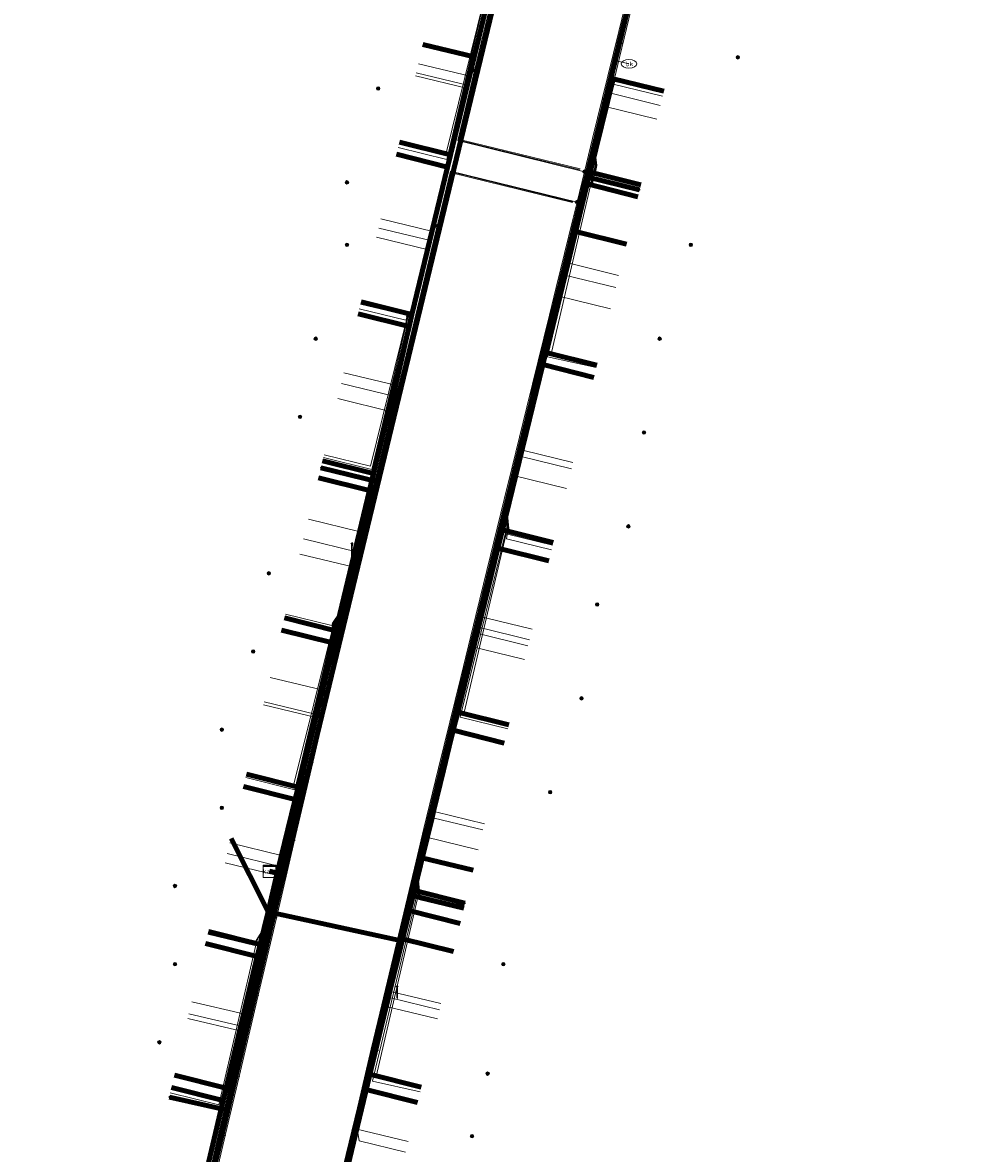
# Model space of a CAD drawing. Extents: x 152558 to 154479, y 462974 to 463683.
# Tile 299 of 638: x 153862 to 153922, y 463239 to 463311. Entities that reach past the tile are written whole.
import ezdxf
from ezdxf.enums import TextEntityAlignment as Align
from ezdxf.lldxf.tags import DXFTag

# ---------------------------------------------------------------- set-up
doc = ezdxf.new("R2010")
doc.units = 0
doc.header["$LTSCALE"] = 0.2
doc.layers.get('0').update_dxf_attribs({"linetype": 'CONTINUOUS'})
for name, color, linetype, lineweight in [('B-RO-KL-DATA_COAXIAAL_17_ZIGGO BV-G', 90, 'KL-DATA-N', 18), ('B-RO-KL-DATA_COAXIAAL_7_ZIGGO BV-G', 90, 'KL-DATA-N', 18), ('B-RO-KL-DATA_HULPSTUK_KPN BV-S', 90, 'CONTINUOUS', 25), ('B-RO-KL-DATA_HULPSTUK_REGGEFIBER OPERATOR BV-S', 90, 'CONTINUOUS', 25), ('B-RO-KL-DATA_HULPSTUK_ZIGGO BV-S', 90, 'CONTINUOUS', 25), ('B-RO-KL-DATA_KABELBED_KPN BV-G', 90, 'CONTINUOUS', 100), ('B-RO-KL-DATA_KABELBED_ZIGGO BV-G', 90, 'CONTINUOUS', 100), ('B-RO-KL-DATA_MANTELBUIS_ZIGGO BV-G', 90, 'CONTINUOUS', 100), ('B-RO-KL-DATA_REGGEFIBER OPERATOR BV-G', 90, 'KL-DATA-N', 18), ('B-RO-KL-ET_LS_400 V_STEDIN NETBEHEER BV-G', 190, 'KL-LS-N', 18), ('B-RO-KL-ET_LS_GEMEENTE AMERSFOORT-S', 190, 'CONTINUOUS', 25), ('B-RO-KL-ET_LS_HULPSTUK_STEDIN NETBEHEER BV-S', 190, 'CONTINUOUS', 25), ('B-RO-KL-GAS_LD_KOPER_22_0.1 BAR_STEDIN NETBEHEER BV-G', 50, 'KL-GAS-LD-N', 18), ('B-RO-KL-GAS_LD_PVC_63_0.1 BAR_STEDIN NETBEHEER BV-G', 50, 'KL-GAS-LD-N', 18), ('B-RO-KL-WATER_100_VITENS-G', 170, 'KL-WATER-N', 18), ('B-RO-KL-WATER_HULPSTUK_VITENS-S', 170, 'CONTINUOUS', 25), ('B-RO-KL-WATER_VITENS-S', 170, 'CONTINUOUS', 25)]:
    doc.layers.add(name, color=color, linetype=linetype, lineweight=lineweight)
doc.styles.add('NLCS-ISO', font='NLCS-ISO.ttf')
tags = doc.linetypes.add('KL-DATA-N', pattern='A,4,-1,[101,NLCS.SHX,S=0.5,R=0,X=0,Y=0],-1,4,-1,["D",Standard,S=1,R=0,X=-0.25,Y=-0.5],-1.5', length=12.5).pattern_tags.tags
tags[18] = DXFTag(74, 10)
tags = doc.linetypes.add('KL-GAS-LD-N', pattern='A,4,-1,[69,NLCS.SHX,S=0.5,R=0,X=0,Y=0],-1,4,-1,["L",Standard,S=1,R=0,X=0.25,Y=-0.5],-2', length=13).pattern_tags.tags
tags[18] = DXFTag(74, 10)
tags = doc.linetypes.add('KL-LS-N', pattern='A,4,-1,[103,NLCS.SHX,S=0.75,R=0,X=0,Y=0],-1,4,-1,["L",Standard,S=1,R=0,X=0,Y=-0.5],-2', length=13).pattern_tags.tags
tags[18] = DXFTag(74, 10)
doc.linetypes.add('KL-WATER-N', pattern='A,7,-0.5,[168,NLCS.SHX,S=0.75,R=0,X=0.75,Y=0],-2', length=9.5)

# ---------------------------------------------------------------- blocks, each defined once
blk = doc.blocks.new('SKL-WTB_HULP_MOF-SO')
at = {"linetype": 'ByBlock', "lineweight": 18}
h = blk.add_hatch(color=0, dxfattribs=at)
h.dxf.hatch_style = 1
h.paths.add_polyline_path([(-0.5625, 0, 1), (0.5625, 0, 1)])
at = {"color": 0, "linetype": 'ByBlock', "lineweight": 18}
blk.add_circle((0, 0), 0.5625, dxfattribs=at)
at = {"color": 0, "linetype": 'ByBlock', "lineweight": 18, "style": 'NLCS-ISO', "flags": 1}
for tag, p in [('TYPE', (1.5, 0)), ('OMSCHRIJVING', (1.5, -3)), ('LABEL', (1.5, -1.5))]:
    blk.add_attdef(tag, p, '', height=1, dxfattribs=at)
blk = doc.blocks.new('SKL-WTB_HULP_KAST-SO')
at = {"color": 0, "linetype": 'ByBlock', "lineweight": 18}
for points in [[(-2, 2), (2, 2), (2, 1.68), (-2, 1.68)], [(-2, 1.52), (2, 1.52), (2, -2), (-2, -2)]]:
    blk.add_lwpolyline(points, close=True, dxfattribs=at)
at = {"color": 0, "linetype": 'ByBlock', "lineweight": 18, "style": 'NLCS-ISO'}
blk.add_text('kast', height=1.5, dxfattribs=at).set_placement((0, 0), align=Align.MIDDLE_CENTER)
at = {"color": 0, "linetype": 'ByBlock', "lineweight": 18, "style": 'NLCS-ISO', "flags": 1}
for tag, p in [('TYPE', (2.5, 0)), ('OMSCHRIJVING', (2.5, -3)), ('LABEL', (2.5, -1.5))]:
    blk.add_attdef(tag, p, '', height=1, dxfattribs=at)
blk = doc.blocks.new('SKL-WTB_HULP_OVERIG-SO')
at = {"color": 0, "linetype": 'ByBlock', "lineweight": 18}
for points in [[(-0.14, 0.14), (0.14, -0.14)], [(0.14, 0.14), (-0.14, -0.14)]]:
    blk.add_lwpolyline(points, dxfattribs=at)
at = {"color": 0, "linetype": 'ByBlock', "lineweight": 18, "style": 'NLCS-ISO', "flags": 1}
for tag, p in [('TYPE', (1.5, 0)), ('OMSCHRIJVING', (1.5, -3)), ('LABEL', (1.5, -1.5))]:
    blk.add_attdef(tag, p, '', height=1, dxfattribs=at)
blk = doc.blocks.new('SKL-WATER_BRANDKRAAN_BRANDPUT-SO')
at = {"color": 0, "linetype": 'ByBlock', "lineweight": 18}
blk.add_ellipse((0, 0), major_axis=(2.5, 0), ratio=0.54, dxfattribs=at)
at = {"color": 0, "linetype": 'ByBlock', "lineweight": 18, "style": 'NLCS-ISO'}
blk.add_text('bk', height=1.5, dxfattribs=at).set_placement((0.16, 0), align=Align.MIDDLE_CENTER)
blk = doc.blocks.new('SKL-ET_LS_MAST-SO')
for p, q in [((-0.05, 2.07), (0.05, 2.07)), ((-0.05, -2), (0.05, -2))]:
    blk.add_line(p, q)
for points in [[(-0.18, 1.76), (-0.22, 1.76), (-0.22, 1.84), (-0.18, 1.84), (-0.18, 1.79)], [(-0.18, 1.49), (-0.22, 1.49), (-0.22, 1.57), (-0.18, 1.57), (-0.18, 1.52)], [(-0.18, 1.79), (-0.05, 1.79)], [(-0.18, 1.76), (-0.05, 1.76)], [(-0.18, 1.52), (-0.05, 1.52)], [(-0.18, 1.49), (-0.05, 1.49)], [(-0.05, -2), (-0.05, 2.07)], [(0.05, -2), (0.05, 2.07)], [(0.18, 1.92), (0.05, 1.92)], [(0.18, 1.89), (0.05, 1.89)], [(0.18, 1.66), (0.05, 1.66)], [(0.18, 1.63), (0.05, 1.63)], [(0.18, 1.39), (0.05, 1.39)], [(0.18, 1.36), (0.05, 1.36)], [(0.18, 1.89), (0.22, 1.89), (0.22, 1.97), (0.18, 1.97), (0.18, 1.92)], [(0.18, 1.63), (0.22, 1.63), (0.22, 1.71), (0.18, 1.71), (0.18, 1.66)], [(0.18, 1.36), (0.22, 1.36), (0.22, 1.44), (0.18, 1.44), (0.18, 1.39)]]:
    blk.add_lwpolyline(points)

msp = doc.modelspace()

# ---------------------------------------------------------------- linework, layer by layer
at = {"layer": 'B-RO-KL-DATA_COAXIAAL_17_ZIGGO BV-G', "flags": 128}
msp.add_lwpolyline([(153903.362, 463362.645), (153903.918, 463362.465), (153903.79, 463361.929), (153903.603, 463361.154), (153901.676, 463353.164), (153901.489, 463352.389), (153899.258, 463343.136), (153899.071, 463342.361), (153898.309, 463339.202), (153896.808, 463332.974), (153896.621, 463332.199), (153895.866, 463329.068), (153894.386, 463322.931), (153894.199, 463322.156), (153891.944, 463312.802), (153891.757, 463312.027), (153891.034, 463309.027), (153889.521, 463302.754), (153889.334, 463301.979), (153887.06, 463292.548), (153886.874, 463291.773), (153884.607, 463282.373), (153884.346, 463281.292), (153882.183, 463272.32), (153881.996, 463271.545), (153879.77, 463262.313), (153879.583, 463261.538), (153878.444, 463256.813), (153877.949, 463256.938)], dxfattribs=at)
at = {"layer": 'B-RO-KL-DATA_COAXIAAL_7_ZIGGO BV-G', "flags": 128}
for points in [[(153903.362, 463362.645), (153903.918, 463362.465), (153903.79, 463361.929), (153903.603, 463361.154), (153901.676, 463353.164), (153901.489, 463352.389), (153899.258, 463343.136), (153899.071, 463342.361), (153898.309, 463339.202), (153896.808, 463332.974), (153896.621, 463332.199), (153895.866, 463329.068), (153894.386, 463322.931), (153894.199, 463322.156), (153891.944, 463312.802), (153891.757, 463312.027), (153891.034, 463309.027), (153887.764, 463309.816)], [(153877.949, 463256.938), (153878.444, 463256.813), (153877.851, 463254.354), (153878.754, 463254.158), (153885.818, 463252.627), (153886.396, 463252.502), (153886.423, 463252.613), (153886.867, 463254.422), (153887.106, 463255.398), (153887.698, 463257.81), (153889.697, 463265.958), (153889.982, 463267.121), (153892.555, 463277.609), (153892.841, 463278.776), (153895.434, 463289.344), (153895.625, 463290.124), (153897.521, 463297.853), (153898.267, 463300.896), (153898.455, 463301.661), (153899.919, 463307.629), (153903.165, 463306.833)], [(153877.949, 463256.938), (153878.444, 463256.813), (153879.583, 463261.538), (153879.77, 463262.313), (153881.996, 463271.545), (153882.183, 463272.32), (153884.346, 463281.292), (153884.607, 463282.373), (153886.874, 463291.773), (153887.06, 463292.548), (153889.334, 463301.979), (153889.521, 463302.754), (153886.258, 463303.573)], [(153877.949, 463256.938), (153878.444, 463256.813), (153879.583, 463261.538), (153879.77, 463262.313), (153881.996, 463271.545), (153882.183, 463272.32), (153884.346, 463281.292), (153884.607, 463282.373), (153886.874, 463291.773), (153887.06, 463292.548), (153889.334, 463301.979), (153886.073, 463302.797)], [(153877.949, 463256.938), (153878.444, 463256.813), (153877.851, 463254.354), (153878.754, 463254.158), (153885.818, 463252.627), (153886.396, 463252.502), (153886.423, 463252.613), (153886.867, 463254.422), (153887.106, 463255.398), (153887.698, 463257.81), (153889.697, 463265.958), (153889.982, 463267.121), (153892.555, 463277.609), (153892.841, 463278.776), (153895.434, 463289.344), (153895.625, 463290.124), (153897.521, 463297.853), (153898.267, 463300.896), (153898.455, 463301.661), (153901.699, 463300.846)], [(153877.949, 463256.938), (153878.444, 463256.813), (153877.851, 463254.354), (153878.754, 463254.158), (153885.818, 463252.627), (153886.396, 463252.502), (153886.423, 463252.613), (153886.867, 463254.422), (153887.106, 463255.398), (153887.698, 463257.81), (153889.697, 463265.958), (153889.982, 463267.121), (153892.555, 463277.609), (153892.841, 463278.776), (153895.434, 463289.344), (153895.625, 463290.124), (153897.521, 463297.853), (153900.771, 463297.056)], [(153877.949, 463256.938), (153878.444, 463256.813), (153879.583, 463261.538), (153879.77, 463262.313), (153881.996, 463271.545), (153882.183, 463272.32), (153884.346, 463281.292), (153884.607, 463282.373), (153886.874, 463291.773), (153887.06, 463292.548), (153883.799, 463293.367)], [(153877.949, 463256.938), (153878.444, 463256.813), (153879.583, 463261.538), (153879.77, 463262.313), (153881.996, 463271.545), (153882.183, 463272.32), (153884.346, 463281.292), (153884.607, 463282.373), (153886.874, 463291.773), (153883.614, 463292.591)], [(153877.949, 463256.938), (153878.444, 463256.813), (153877.851, 463254.354), (153878.754, 463254.158), (153885.818, 463252.627), (153886.396, 463252.502), (153886.423, 463252.613), (153886.867, 463254.422), (153887.106, 463255.398), (153887.698, 463257.81), (153889.697, 463265.958), (153889.982, 463267.121), (153892.555, 463277.609), (153892.841, 463278.776), (153895.434, 463289.344), (153895.625, 463290.124), (153898.874, 463289.308)], [(153877.949, 463256.938), (153878.444, 463256.813), (153877.851, 463254.354), (153878.754, 463254.158), (153885.818, 463252.627), (153886.396, 463252.502), (153886.423, 463252.613), (153886.867, 463254.422), (153887.106, 463255.398), (153887.698, 463257.81), (153889.697, 463265.958), (153889.982, 463267.121), (153892.555, 463277.609), (153892.841, 463278.776), (153895.434, 463289.344), (153898.683, 463288.528)], [(153877.949, 463256.938), (153878.444, 463256.813), (153879.583, 463261.538), (153879.77, 463262.313), (153881.996, 463271.545), (153882.183, 463272.32), (153884.346, 463281.292), (153884.607, 463282.373), (153881.34, 463283.193)], [(153877.949, 463256.938), (153878.444, 463256.813), (153879.583, 463261.538), (153879.77, 463262.313), (153881.996, 463271.545), (153882.183, 463272.32), (153884.346, 463281.292), (153881.08, 463282.111)], [(153877.949, 463256.938), (153878.444, 463256.813), (153877.851, 463254.354), (153878.754, 463254.158), (153885.818, 463252.627), (153886.396, 463252.502), (153886.423, 463252.613), (153886.867, 463254.422), (153887.106, 463255.398), (153887.698, 463257.81), (153889.697, 463265.958), (153889.982, 463267.121), (153892.555, 463277.609), (153892.841, 463278.776), (153896.095, 463277.959)], [(153877.949, 463256.938), (153878.444, 463256.813), (153877.851, 463254.354), (153878.754, 463254.158), (153885.818, 463252.627), (153886.396, 463252.502), (153886.423, 463252.613), (153886.867, 463254.422), (153887.106, 463255.398), (153887.698, 463257.81), (153889.697, 463265.958), (153889.982, 463267.121), (153892.555, 463277.609), (153895.814, 463276.791)], [(153877.949, 463256.938), (153878.444, 463256.813), (153879.583, 463261.538), (153879.77, 463262.313), (153881.996, 463271.545), (153882.183, 463272.32), (153878.901, 463273.144)], [(153877.949, 463256.938), (153878.444, 463256.813), (153879.583, 463261.538), (153879.77, 463262.313), (153881.996, 463271.545), (153878.711, 463272.369)], [(153877.949, 463256.938), (153878.444, 463256.813), (153877.851, 463254.354), (153878.754, 463254.158), (153885.818, 463252.627), (153886.396, 463252.502), (153886.423, 463252.613), (153886.867, 463254.422), (153887.106, 463255.398), (153887.698, 463257.81), (153889.697, 463265.958), (153889.982, 463267.121), (153893.246, 463266.302)], [(153877.949, 463256.938), (153878.444, 463256.813), (153877.851, 463254.354), (153878.754, 463254.158), (153885.818, 463252.627), (153886.396, 463252.502), (153886.423, 463252.613), (153886.867, 463254.422), (153887.106, 463255.398), (153887.698, 463257.81), (153889.697, 463265.958), (153892.961, 463265.139)], [(153877.949, 463256.938), (153878.444, 463256.813), (153879.583, 463261.538), (153879.77, 463262.313), (153876.472, 463263.141)], [(153877.949, 463256.938), (153878.444, 463256.813), (153877.851, 463254.354), (153875.483, 463259.044)], [(153877.949, 463256.938), (153878.444, 463256.813), (153877.851, 463254.354), (153878.754, 463254.158), (153885.818, 463252.627), (153886.396, 463252.502), (153886.423, 463252.613), (153886.867, 463254.422), (153887.106, 463255.398), (153887.698, 463257.81), (153890.965, 463257.009)], [(153862.153, 463202.709), (153865.455, 463201.88), (153865.555, 463202.304), (153867.683, 463211.328), (153867.785, 463211.76), (153867.869, 463212.118), (153870.119, 463221.66), (153870.302, 463222.436), (153872.551, 463231.975), (153872.733, 463232.747), (153874.982, 463242.285), (153875.167, 463243.072), (153876.801, 463250), (153877.159, 463251.486), (153877.346, 463252.261), (153877.851, 463254.354), (153878.444, 463256.813), (153877.949, 463256.938)], [(153877.949, 463256.938), (153878.444, 463256.813), (153877.851, 463254.354), (153877.346, 463252.261), (153877.159, 463251.486), (153876.801, 463250), (153875.167, 463243.072), (153874.982, 463242.285), (153872.733, 463232.747), (153872.551, 463231.975), (153870.302, 463222.436), (153870.119, 463221.66), (153867.869, 463212.118), (153867.785, 463211.76), (153867.683, 463211.328), (153864.385, 463212.156)], [(153877.949, 463256.938), (153878.444, 463256.813), (153877.851, 463254.354), (153877.346, 463252.261), (153877.159, 463251.486), (153876.801, 463250), (153875.167, 463243.072), (153874.982, 463242.285), (153872.733, 463232.747), (153872.551, 463231.975), (153870.302, 463222.436), (153870.119, 463221.66), (153867.869, 463212.118), (153864.567, 463212.947)], [(153877.949, 463256.938), (153878.444, 463256.813), (153877.851, 463254.354), (153877.346, 463252.261), (153877.159, 463251.486), (153876.801, 463250), (153875.167, 463243.072), (153874.982, 463242.285), (153872.733, 463232.747), (153872.551, 463231.975), (153870.302, 463222.436), (153870.119, 463221.66), (153866.821, 463222.488)], [(153877.949, 463256.938), (153878.444, 463256.813), (153877.851, 463254.354), (153877.346, 463252.261), (153877.159, 463251.486), (153876.801, 463250), (153875.167, 463243.072), (153874.982, 463242.285), (153872.733, 463232.747), (153872.551, 463231.975), (153870.302, 463222.436), (153867.004, 463223.264)], [(153877.949, 463256.938), (153878.444, 463256.813), (153877.851, 463254.354), (153877.346, 463252.261), (153877.159, 463251.486), (153876.801, 463250), (153875.167, 463243.072), (153874.982, 463242.285), (153872.733, 463232.747), (153872.551, 463231.975), (153869.249, 463232.804)], [(153877.949, 463256.938), (153878.444, 463256.813), (153877.851, 463254.354), (153877.346, 463252.261), (153877.159, 463251.486), (153876.801, 463250), (153875.167, 463243.072), (153874.982, 463242.285), (153872.733, 463232.747), (153869.435, 463233.575)], [(153877.949, 463256.938), (153878.444, 463256.813), (153877.851, 463254.354), (153877.346, 463252.261), (153877.159, 463251.486), (153876.801, 463250), (153875.167, 463243.072), (153874.982, 463242.285), (153871.679, 463243.114)], [(153877.949, 463256.938), (153878.444, 463256.813), (153877.851, 463254.354), (153877.346, 463252.261), (153877.159, 463251.486), (153876.801, 463250), (153875.167, 463243.072), (153871.865, 463243.901)], [(153877.949, 463256.938), (153878.444, 463256.813), (153877.851, 463254.354), (153877.346, 463252.261), (153877.159, 463251.486), (153873.849, 463252.317)], [(153877.949, 463256.938), (153878.444, 463256.813), (153877.851, 463254.354), (153877.346, 463252.261), (153874.033, 463253.092)], [(153877.949, 463256.938), (153878.444, 463256.813), (153877.851, 463254.354), (153878.754, 463254.158), (153885.818, 463252.627), (153886.396, 463252.502), (153885.782, 463250), (153884.344, 463243.964), (153884.11, 463242.982), (153882.343, 463235.566), (153882.111, 463234.591), (153885.413, 463233.762)], [(153877.949, 463256.938), (153878.444, 463256.813), (153877.851, 463254.354), (153878.754, 463254.158), (153885.818, 463252.627), (153886.396, 463252.502), (153885.782, 463250), (153884.344, 463243.964), (153884.11, 463242.982), (153882.343, 463235.566), (153885.641, 463234.738)], [(153877.949, 463256.938), (153878.444, 463256.813), (153877.851, 463254.354), (153878.754, 463254.158), (153885.818, 463252.627), (153886.396, 463252.502), (153885.782, 463250), (153884.344, 463243.964), (153884.11, 463242.982), (153887.408, 463242.154)], [(153877.949, 463256.938), (153878.444, 463256.813), (153877.851, 463254.354), (153878.754, 463254.158), (153885.818, 463252.627), (153886.396, 463252.502), (153885.782, 463250), (153884.344, 463243.964), (153887.642, 463243.136)], [(153877.949, 463256.938), (153878.444, 463256.813), (153877.851, 463254.354), (153878.754, 463254.158), (153885.818, 463252.627), (153886.396, 463252.502), (153886.423, 463252.613), (153889.707, 463251.808)], [(153881.469, 463217.227), (153878.172, 463218.055), (153880.021, 463225.82), (153880.254, 463226.798), (153882.111, 463234.591), (153882.343, 463235.566), (153884.11, 463242.982), (153884.344, 463243.964), (153885.782, 463250), (153886.396, 463252.502), (153885.818, 463252.627), (153878.754, 463254.158), (153877.851, 463254.354), (153878.444, 463256.813), (153877.949, 463256.938)], [(153877.949, 463256.938), (153878.444, 463256.813), (153877.851, 463254.354), (153878.754, 463254.158), (153885.818, 463252.627), (153886.396, 463252.502), (153885.782, 463250), (153884.344, 463243.964), (153884.11, 463242.982), (153882.343, 463235.566), (153882.111, 463234.591), (153880.254, 463226.798), (153880.021, 463225.82), (153883.319, 463224.992)], [(153877.949, 463256.938), (153878.444, 463256.813), (153877.851, 463254.354), (153878.754, 463254.158), (153885.818, 463252.627), (153886.396, 463252.502), (153885.782, 463250), (153884.344, 463243.964), (153884.11, 463242.982), (153882.343, 463235.566), (153882.111, 463234.591), (153880.254, 463226.798), (153883.552, 463225.97)]]:
    msp.add_lwpolyline(points, dxfattribs=at)
at = {"layer": 'B-RO-KL-DATA_KABELBED_KPN BV-G', "flags": 128}
for points in [[(153896.958, 463296.202), (153905.502, 463331.094), (153924.71, 463409.26), (153924.826, 463409.53), (153924.964, 463409.788), (153925.124, 463410.034), (153925.305, 463410.265), (153925.504, 463410.48), (153925.722, 463410.677), (153925.955, 463410.854), (153926.203, 463411.011), (153926.464, 463411.146), (153926.735, 463411.258), (153927.014, 463411.346), (153927.3, 463411.41), (153927.591, 463411.45), (153927.884, 463411.464), (153928.177, 463411.453), (153928.468, 463411.417), (153928.755, 463411.356)], [(153875.611, 463243.12), (153877.236, 463250), (153878.688, 463256.141), (153894.809, 463322.867)], [(153894.794, 463287.364), (153896.958, 463296.202), (153898.221, 463301.361), (153901.62, 463300.524)], [(153896.958, 463296.202), (153886.894, 463255.1), (153885.678, 463250), (153884.973, 463247.041), (153877.705, 463217.096), (153872.07, 463193.026), (153871.91, 463192.342)], [(153884.782, 463281.364), (153884.899, 463281.851), (153881.235, 463282.75)], [(153886.933, 463255.26), (153887.052, 463255.745), (153890.449, 463254.9)], [(153875.611, 463243.12), (153868.086, 463211.274)], [(153874.966, 463240.389), (153875.264, 463241.652), (153871.539, 463242.502)]]:
    msp.add_lwpolyline(points, dxfattribs=at)
at = {"layer": 'B-RO-KL-DATA_KABELBED_ZIGGO BV-G', "flags": 128}
for points in [[(153891.757, 463312.027), (153891.034, 463309.027)], [(153891.034, 463309.027), (153887.764, 463309.816)], [(153891.034, 463309.027), (153889.521, 463302.754)], [(153898.455, 463301.661), (153899.919, 463307.629), (153903.165, 463306.833)], [(153886.258, 463303.573), (153889.521, 463302.754)], [(153886.073, 463302.797), (153889.334, 463301.979)], [(153889.521, 463302.754), (153889.334, 463301.979)], [(153889.334, 463301.979), (153887.06, 463292.548)], [(153898.267, 463300.896), (153898.455, 463301.661)], [(153901.699, 463300.846), (153898.455, 463301.661)], [(153897.521, 463297.853), (153898.267, 463300.896)], [(153901.512, 463300.081), (153898.267, 463300.896)], [(153895.625, 463290.124), (153897.521, 463297.853)], [(153897.521, 463297.853), (153900.771, 463297.056)], [(153883.799, 463293.367), (153887.06, 463292.548)], [(153883.614, 463292.591), (153886.874, 463291.773)], [(153887.06, 463292.548), (153886.874, 463291.773)], [(153886.874, 463291.773), (153884.607, 463282.373)], [(153895.434, 463289.344), (153895.625, 463290.124)], [(153898.874, 463289.308), (153895.625, 463290.124)], [(153892.841, 463278.776), (153895.434, 463289.344)], [(153898.683, 463288.528), (153895.434, 463289.344)], [(153881.34, 463283.193), (153884.607, 463282.373)], [(153881.08, 463282.111), (153884.346, 463281.292)], [(153884.607, 463282.373), (153884.346, 463281.292)], [(153884.346, 463281.292), (153882.183, 463272.32)], [(153892.555, 463277.609), (153892.841, 463278.776)], [(153896.095, 463277.959), (153892.841, 463278.776)], [(153889.982, 463267.121), (153892.555, 463277.609)], [(153895.814, 463276.791), (153892.555, 463277.609)], [(153878.901, 463273.144), (153882.183, 463272.32)], [(153878.711, 463272.369), (153881.996, 463271.545)], [(153882.183, 463272.32), (153881.996, 463271.545)], [(153881.996, 463271.545), (153879.77, 463262.313)], [(153889.697, 463265.958), (153889.982, 463267.121)], [(153893.246, 463266.302), (153889.982, 463267.121)], [(153887.698, 463257.81), (153889.697, 463265.958)], [(153892.961, 463265.139), (153889.697, 463265.958)], [(153876.472, 463263.141), (153879.77, 463262.313)], [(153876.284, 463262.367), (153879.583, 463261.538)], [(153879.77, 463262.313), (153879.583, 463261.538)], [(153879.583, 463261.538), (153878.444, 463256.813)], [(153877.851, 463254.354), (153875.483, 463259.044)], [(153887.106, 463255.398), (153887.698, 463257.81)], [(153887.698, 463257.81), (153890.965, 463257.009)], [(153878.444, 463256.813), (153877.851, 463254.354)], [(153877.949, 463256.938), (153878.444, 463256.813)], [(153886.867, 463254.422), (153887.106, 463255.398)], [(153890.37, 463254.579), (153887.106, 463255.398)], [(153877.851, 463254.354), (153877.346, 463252.261)], [(153886.396, 463252.502), (153877.851, 463254.354)], [(153886.423, 463252.613), (153886.867, 463254.422)], [(153890.135, 463253.603), (153886.867, 463254.422)], [(153874.033, 463253.092), (153877.346, 463252.261)], [(153873.849, 463252.317), (153877.159, 463251.486)], [(153877.346, 463252.261), (153877.159, 463251.486)], [(153886.396, 463252.502), (153884.344, 463243.964)], [(153886.396, 463252.502), (153886.423, 463252.613)], [(153886.423, 463252.613), (153889.707, 463251.808)], [(153877.159, 463251.486), (153875.167, 463243.072)], [(153871.865, 463243.901), (153875.167, 463243.072)], [(153884.344, 463243.964), (153884.11, 463242.982)], [(153887.642, 463243.136), (153884.344, 463243.964)], [(153871.679, 463243.114), (153874.982, 463242.285)], [(153875.167, 463243.072), (153874.982, 463242.285)], [(153884.11, 463242.982), (153882.343, 463235.566)], [(153887.408, 463242.154), (153884.11, 463242.982)], [(153874.982, 463242.285), (153872.733, 463232.747)]]:
    msp.add_lwpolyline(points, dxfattribs=at)
at = {"layer": 'B-RO-KL-DATA_MANTELBUIS_ZIGGO BV-G', "flags": 128}
msp.add_lwpolyline([(153885.818, 463252.627), (153878.754, 463254.158)], dxfattribs=at)
at = {"layer": 'B-RO-KL-DATA_REGGEFIBER OPERATOR BV-G', "flags": 128}
for points in [[(153882.455, 463235.414), (153882.704, 463236.438), (153887.469, 463256.345), (153893.179, 463279.763), (153898.781, 463302.949), (153904.273, 463325.551), (153909.694, 463348.514), (153912.125, 463358.475)], [(153879.596, 463261.652), (153882.462, 463273.539), (153884.867, 463283.497), (153887.271, 463293.455), (153889.674, 463303.413), (153892.075, 463313.372), (153894.128, 463321.964)], [(153886.173, 463303.22), (153889.29, 463302.469), (153891.673, 463312.602), (153892.075, 463313.372)], [(153886.242, 463303.505), (153889.214, 463302.789), (153891.648, 463312.626), (153892.075, 463313.372)], [(153898.839, 463289.153), (153895.733, 463289.838), (153898.697, 463302.097), (153898.781, 463302.949)], [(153898.899, 463289.402), (153895.988, 463290.114), (153898.77, 463302.084), (153898.781, 463302.949)], [(153898.781, 463302.949), (153898.815, 463302.055), (153898.674, 463301.228), (153901.619, 463300.507)], [(153901.695, 463300.818), (153898.785, 463301.529), (153898.878, 463302.074), (153898.781, 463302.949)], [(153881.389, 463283.399), (153884.496, 463282.63), (153886.788, 463292.359), (153887.186, 463293.103)], [(153881.432, 463283.576), (153884.403, 463282.856), (153886.758, 463292.363), (153887.186, 463293.103)], [(153883.686, 463292.903), (153886.656, 463292.187), (153886.738, 463292.366), (153887.186, 463293.103)], [(153887.186, 463293.103), (153886.701, 463292.369), (153886.732, 463292.499), (153883.761, 463293.215)], [(153893.182, 463266.053), (153890.142, 463266.788), (153893.121, 463278.934), (153893.179, 463279.763)], [(153893.245, 463266.308), (153890.378, 463267.009), (153893.163, 463278.894), (153893.179, 463279.763)], [(153893.179, 463279.763), (153893.207, 463278.878), (153893.107, 463278.2), (153895.984, 463277.496)], [(153893.179, 463279.763), (153893.251, 463278.859), (153893.178, 463278.492), (153896.055, 463277.787)], [(153876.426, 463262.933), (153879.566, 463262.156), (153882.097, 463272.768), (153882.462, 463273.539)], [(153876.501, 463263.243), (153879.496, 463262.517), (153882.05, 463272.78), (153882.462, 463273.539)], [(153878.886, 463273.08), (153881.9, 463272.35), (153882.02, 463272.797), (153882.462, 463273.539)], [(153878.96, 463273.382), (153881.941, 463272.658), (153881.976, 463272.806), (153882.462, 463273.539)], [(153876.308, 463262.444), (153879.596, 463261.652)], [(153874.919, 463242.25), (153879.596, 463261.652)], [(153887.573, 463242.836), (153884.53, 463243.525), (153887.399, 463255.5), (153887.469, 463256.345)], [(153887.642, 463243.124), (153884.777, 463243.807), (153887.467, 463255.468), (153887.469, 463256.345)], [(153890.342, 463254.455), (153887.488, 463255.135), (153887.515, 463255.451), (153887.469, 463256.345)], [(153890.407, 463254.721), (153887.552, 463255.401), (153887.568, 463255.469), (153887.469, 463256.345)], [(153871.602, 463242.765), (153874.698, 463241.997), (153877.141, 463252.481), (153877.571, 463253.251)], [(153873.994, 463252.908), (153877.008, 463252.197), (153877.105, 463252.502), (153877.571, 463253.251)], [(153874.061, 463253.186), (153877.075, 463252.475), (153877.085, 463252.517), (153877.571, 463253.251)], [(153871.662, 463243.018), (153874.919, 463242.25)], [(153872.426, 463231.923), (153872.729, 463233.168), (153874.919, 463242.25)]]:
    msp.add_lwpolyline(points, dxfattribs=at)
at = {"layer": 'B-RO-KL-ET_LS_400 V_STEDIN NETBEHEER BV-G', "flags": 128}
for points in [[(153898.095, 463301.683), (153889.986, 463303.668), (153890.416, 463305.453), (153891.086, 463308.231), (153891.665, 463310.636), (153892.858, 463315.589), (153893.491, 463318.217), (153894.051, 463320.542), (153895.245, 463325.496), (153895.798, 463327.791), (153896.21, 463329.504), (153897.631, 463335.402), (153898.39, 463338.551), (153898.825, 463340.356), (153900.073, 463345.537), (153900.73, 463348.267), (153901.266, 463350.493), (153902.23, 463354.502), (153902.417, 463355.278), (153902.931, 463357.418), (153903.421, 463359.456), (153904.385, 463363.465), (153904.633, 463364.498), (153905.382, 463367.61), (153905.576, 463368.419), (153906.595, 463372.655), (153907.039, 463374.502), (153907.504, 463376.436), (153908.658, 463381.236), (153908.75, 463381.617), (153909.196, 463383.472), (153909.659, 463385.398), (153910.678, 463389.634), (153910.854, 463390.365), (153911.392, 463392.602), (153911.642, 463393.642), (153912.713, 463398.093), (153912.834, 463398.596), (153913.228, 463400.231), (153913.791, 463402.654), (153914.724, 463406.67), (153914.801, 463407.003), (153915.503, 463410.023), (153916.333, 463413.594)], [(153928.084, 463410.408), (153923.893, 463408.031), (153923.317, 463405.688), (153923.079, 463404.717), (153922.323, 463401.641), (153921.339, 463397.637), (153920.766, 463395.304), (153920.408, 463393.848), (153919.892, 463391.747), (153918.908, 463387.743), (153918.424, 463385.773), (153918.161, 463384.704), (153917.41, 463381.575), (153916.452, 463377.565), (153915.932, 463375.389), (153915.653, 463374.222), (153915.042, 463371.663), (153913.854, 463366.756), (153913.499, 463365.31), (153913.138, 463363.843), (153912.581, 463361.577), (153911.134, 463355.686), (153910.305, 463352.289), (153909.696, 463349.752), (153908.508, 463344.797), (153907.368, 463340.044), (153907.039, 463338.67), (153905.568, 463332.547), (153904.762, 463329.197), (153904.376, 463327.594), (153902.902, 463321.467), (153901.951, 463317.513), (153901.483, 463315.568), (153900.289, 463310.643), (153899.254, 463306.416), (153898.615, 463303.808), (153898.095, 463301.683)], [(153897.795, 463301.808), (153890.047, 463303.705), (153913.279, 463400.229)], [(153897.807, 463301.857), (153890.108, 463303.742), (153913.328, 463400.217)], [(153887.469, 463308.589), (153890.774, 463307.792), (153891.067, 463308.236), (153891.086, 463308.231)], [(153902.729, 463305.05), (153899.329, 463305.883), (153899.273, 463306.411), (153899.254, 463306.416)], [(153862.338, 463193.551), (153863.928, 463194.018), (153866.377, 463204.512), (153866.977, 463207.083), (153867.587, 463209.696), (153868.694, 463214.438), (153869.492, 463217.859), (153869.904, 463219.622), (153871.062, 463224.585), (153871.784, 463227.677), (153871.999, 463228.6), (153873.157, 463233.563), (153874.076, 463237.498), (153874.537, 463239.474), (153875.747, 463244.659), (153876.36, 463247.286), (153876.905, 463249.622), (153878.035, 463254.293), (153878.793, 463257.417), (153879.347, 463259.703), (153880.493, 463264.425), (153881.362, 463268.005), (153881.75, 463269.605), (153882.951, 463274.556), (153883.816, 463278.122), (153884.152, 463279.507), (153885.354, 463284.458), (153886.09, 463287.494), (153886.554, 463289.421), (153888.03, 463295.547), (153888.694, 463298.303), (153888.941, 463299.327), (153889.519, 463301.726), (153897.62, 463299.742)], [(153897.334, 463299.708), (153889.593, 463301.604), (153886.109, 463287.143), (153877.097, 463250), (153865.447, 463200.086), (153865.384, 463200.037), (153863.97, 463193.978), (153862.505, 463193.548)], [(153872.345, 463198.404), (153865.41, 463200.147), (153877.045, 463250), (153886.06, 463287.155), (153889.556, 463301.665), (153897.346, 463299.757)], [(153898.095, 463301.683), (153897.62, 463299.742)], [(153897.62, 463299.742), (153897.347, 463298.629), (153896.282, 463294.279), (153895.848, 463292.507), (153894.405, 463286.615), (153893.469, 463282.789), (153892.963, 463280.723), (153891.638, 463275.311), (153891.147, 463273.308), (153890.672, 463271.365), (153890.174, 463269.334), (153888.753, 463263.53), (153887.818, 463259.68), (153887.321, 463257.589), (153886.088, 463252.406), (153885.009, 463247.867), (153884.459, 463245.555), (153883.505, 463241.544), (153883.375, 463240.995), (153882.565, 463237.59), (153882.498, 463237.308), (153881.373, 463232.576), (153881.291, 463232.233), (153880.644, 463229.508), (153880.366, 463228.34), (153879.465, 463224.554), (153879.089, 463222.97), (153878.51, 463220.539), (153878.233, 463219.372), (153877, 463214.189), (153876.723, 463213.024), (153876.7, 463212.926), (153876.55, 463212.296), (153876.26, 463211.078), (153876.196, 463210.807), (153875.426, 463207.568), (153874.963, 463205.622), (153873.778, 463200.64), (153873.498, 463199.462), (153873.23, 463198.336), (153873.03, 463197.493), (153872.927, 463197.06), (153872.587, 463195.632), (153872.552, 463195.483), (153872.341, 463194.597), (153871.071, 463189.256), (153871.074, 463188.89), (153871.149, 463188.53), (153871.294, 463188.193), (153871.504, 463187.892), (153871.768, 463187.637)], [(153885.077, 463298.661), (153888.383, 463297.864), (153888.675, 463298.308), (153888.694, 463298.303)], [(153899.757, 463292.913), (153896.357, 463293.745), (153896.301, 463294.274), (153896.282, 463294.279)], [(153882.707, 463288.824), (153886.013, 463288.027), (153886.071, 463287.499), (153886.09, 463287.494)], [(153896.943, 463281.424), (153893.544, 463282.256), (153893.488, 463282.784), (153893.469, 463282.789)], [(153880.436, 463279.456), (153883.74, 463278.655), (153883.797, 463278.127), (153883.816, 463278.122)], [(153894.741, 463272.428), (153891.147, 463273.308)], [(153894.266, 463270.486), (153890.672, 463271.365)], [(153877.981, 463269.34), (153881.285, 463268.538), (153881.343, 463268.01), (153881.362, 463268.005)], [(153891.285, 463258.317), (153887.897, 463259.146), (153887.837, 463259.675), (153887.818, 463259.68)], [(153875.412, 463258.752), (153878.716, 463257.95), (153878.774, 463257.422), (153878.793, 463257.417)], [(153872.976, 463248.597), (153876.279, 463247.819), (153876.341, 463247.291), (153876.36, 463247.286)], [(153888.683, 463247.505), (153885.319, 463248.307), (153885.028, 463247.862), (153885.009, 463247.867)], [(153886.814, 463239.662), (153883.453, 463240.462), (153883.394, 463240.99), (153883.375, 463240.995)]]:
    msp.add_lwpolyline(points, dxfattribs=at)
at = {"layer": 'B-RO-KL-GAS_LD_KOPER_22_0.1 BAR_STEDIN NETBEHEER BV-G', "flags": 128}
for points in [[(153887.328, 463308.005), (153890.69, 463307.195)], [(153887.282, 463307.811), (153890.642, 463307.001)], [(153903.085, 463306.507), (153899.923, 463307.281)], [(153902.943, 463305.925), (153899.78, 463306.699)], [(153884.936, 463298.078), (153888.254, 463297.278)], [(153884.796, 463297.494), (153888.121, 463296.693)], [(153900.28, 463295.05), (153897.109, 463295.824)], [(153900.09, 463294.273), (153896.916, 463295.05)], [(153882.543, 463288.143), (153885.984, 463287.314)], [(153882.308, 463287.171), (153885.755, 463286.334)], [(153897.253, 463282.687), (153894.035, 463283.475)], [(153897.348, 463283.075), (153894.132, 463283.863)], [(153880.13, 463278.193), (153883.586, 463277.355)], [(153879.894, 463277.221), (153883.351, 463276.382)], [(153894.574, 463271.748), (153891.39, 463272.528)], [(153894.479, 463271.36), (153891.297, 463272.139)], [(153877.556, 463267.591), (153881.022, 463266.75)], [(153877.604, 463267.785), (153880.875, 463266.991), (153881.188, 463267.431)], [(153891.594, 463259.58), (153888.471, 463260.344)], [(153891.69, 463259.968), (153888.566, 463260.734)], [(153875.247, 463258.072), (153878.709, 463257.232)], [(153875.105, 463257.489), (153878.373, 463256.696), (153878.449, 463256.162)], [(153888.822, 463248.088), (153885.679, 463248.837)], [(153888.914, 463248.478), (153885.773, 463249.225)], [(153872.724, 463247.527), (153876.159, 463246.717)], [(153872.793, 463247.819), (153876.229, 463247.008)], [(153886.651, 463238.981), (153883.673, 463239.691), (153883.595, 463240.224)]]:
    msp.add_lwpolyline(points, dxfattribs=at)
at = {"layer": 'B-RO-KL-GAS_LD_PVC_63_0.1 BAR_STEDIN NETBEHEER BV-G', "flags": 128}
for points in [[(153869.72, 463220.046), (153870.713, 463224.132), (153870.912, 463224.951), (153871.303, 463226.558), (153871.397, 463226.946), (153872.102, 463229.852), (153873.312, 463234.885), (153873.784, 463236.847), (153873.878, 463237.236), (153874.48, 463239.74), (153875.749, 463245.014), (153876.159, 463246.717), (153876.229, 463247.008), (153876.868, 463249.658), (153878.139, 463254.886), (153878.449, 463256.162), (153878.709, 463257.232), (153879.258, 463259.491), (153880.562, 463264.858), (153881.022, 463266.75), (153881.188, 463267.431), (153881.738, 463269.703), (153883.01, 463274.971), (153883.351, 463276.382), (153883.586, 463277.355), (153884.186, 463279.839), (153885.442, 463285.037), (153885.755, 463286.334), (153885.984, 463287.314), (153886.531, 463289.714), (153887.738, 463295.01), (153888.121, 463296.693), (153888.254, 463297.278), (153888.525, 463298.467), (153888.912, 463300.025), (153890.256, 463305.444), (153890.642, 463307.001), (153890.69, 463307.195), (153891.4, 463310.056), (153892.8, 463315.701), (153893.019, 463316.584), (153893.347, 463317.943), (153893.854, 463320.046), (153895.194, 463325.601), (153895.546, 463327.06), (153895.729, 463327.839), (153896.209, 463329.883), (153897.583, 463335.762), (153897.915, 463337.122), (153897.986, 463337.414), (153898.599, 463339.923), (153899.939, 463345.409), (153900.43, 463347.414), (153900.477, 463347.608), (153901.027, 463349.831), (153902.335, 463355.118), (153902.425, 463355.482), (153903.209, 463358.687), (153903.37, 463359.358), (153904.443, 463363.815), (153904.515, 463364.114), (153905.288, 463367.324), (153905.519, 463368.284), (153906.449, 463372.148), (153906.549, 463372.564), (153907.321, 463375.771), (153907.47, 463376.39), (153908.507, 463380.705), (153908.61, 463381.145), (153909.385, 463384.455), (153909.46, 463384.773), (153910.446, 463388.985), (153910.637, 463389.8), (153911.367, 463392.916), (153911.579, 463393.821), (153912.633, 463398.322), (153912.655, 463398.416), (153913.407, 463401.628), (153913.602, 463402.46), (153914.747, 463407.348), (153914.788, 463407.522), (153915.373, 463410.02)], [(153869.72, 463220.046), (153872.013, 463219.441), (153877.222, 463218.149), (153878.25, 463217.913), (153878.445, 463218.736), (153878.74, 463219.969), (153879.509, 463223.178), (153879.69, 463223.933), (153880.777, 463228.467), (153880.936, 463229.13), (153881.566, 463231.757), (153881.71, 463232.358), (153882.666, 463236.349), (153882.849, 463237.112), (153883.595, 463240.224), (153883.657, 463240.483), (153884.796, 463245.196), (153885.679, 463248.837), (153885.773, 463249.225), (153886.304, 463251.412), (153887.901, 463257.994), (153888.471, 463260.344), (153888.566, 463260.734), (153889.198, 463263.361), (153890.627, 463269.338), (153891.297, 463272.139), (153891.39, 463272.528), (153891.751, 463274.04), (153893.365, 463280.786), (153894.035, 463283.475), (153894.132, 463283.863), (153894.63, 463285.865), (153896.316, 463292.637), (153896.916, 463295.05), (153897.109, 463295.824), (153897.557, 463297.646), (153899.285, 463304.681), (153899.78, 463306.699), (153899.923, 463307.281), (153900.338, 463308.979), (153902.003, 463315.896), (153902.555, 463318.189), (153902.649, 463318.578), (153903.181, 463320.787), (153903.767, 463323.222), (153904.732, 463327.355), (153905.322, 463329.881), (153905.413, 463330.271), (153906.048, 463332.988), (153907.502, 463339.186), (153907.92, 463340.937), (153908.221, 463342.201), (153908.897, 463345.037), (153910.251, 463350.715), (153910.586, 463352.118), (153911.003, 463353.868), (153911.414, 463355.511), (153912.835, 463361.063), (153913.589, 463364.144), (153913.895, 463365.409), (153914.185, 463366.61), (153915.36, 463371.473), (153916.097, 463374.525), (153916.354, 463375.593), (153916.644, 463376.804), (153917.769, 463381.501), (153918.492, 463384.521), (153918.819, 463385.884), (153919.049, 463386.844), (153920.185, 463391.587), (153920.724, 463393.872), (153921, 463395.041), (153921.438, 463396.896), (153922.506, 463401.419), (153923.251, 463404.572), (153923.563, 463405.834), (153923.608, 463406.016), (153924.357, 463409.047)]]:
    msp.add_lwpolyline(points, dxfattribs=at)
at = {"layer": 'B-RO-KL-WATER_100_VITENS-G', "flags": 128}
for points in [[(153916.309, 463412.189), (153915.807, 463410.105), (153915.747, 463409.856), (153915.546, 463409.022), (153915.064, 463407.021), (153913.815, 463401.84), (153912.567, 463396.659), (153911.884, 463393.823), (153910.691, 463388.87), (153909.726, 463384.862), (153908.76, 463380.853), (153907.567, 463375.9), (153906.547, 463371.664), (153905.691, 463368.111), (153904.616, 463363.647), (153903.478, 463358.921), (153902.513, 463354.913), (153901.32, 463349.959), (153900.127, 463345.006), (153898.706, 463339.107), (153897.686, 463334.871), (153896.265, 463328.973), (153895.072, 463324.019), (153894.107, 463320.011), (153892.686, 463314.112), (153891.438, 463308.931), (153890.418, 463304.695), (153889.052, 463299.024), (153887.859, 463294.071), (153886.666, 463289.117), (153885.634, 463284.834), (153885.429, 463283.959), (153884.263, 463278.999), (153883.098, 463274.037), (153881.933, 463269.076), (153880.715, 463263.892), (153879.55, 463258.931), (153878.385, 463253.97), (153877.22, 463249.009), (153876.002, 463243.825), (153875.112, 463240.034), (153873.672, 463233.903), (153872.729, 463229.889), (153871.341, 463223.98), (153870.343, 463219.733)], [(153923.92, 463407.319), (153923.335, 463404.74), (153922.75, 463402.16), (153922.722, 463402.044), (153921.514, 463397.095), (153920.249, 463391.916), (153919.041, 463386.966), (153917.833, 463382.017), (153916.625, 463377.068), (153915.361, 463371.888), (153914.153, 463366.939), (153912.945, 463361.99), (153911.507, 463356.097), (153910.012, 463349.973), (153908.574, 463344.08), (153907.653, 463340.305), (153905.58, 463331.811), (153904.378, 463326.884), (153902.94, 463320.991), (153901.558, 463315.328), (153900.177, 463309.67), (153899.969, 463308.817)], [(153899.969, 463308.817), (153898.625, 463303.312), (153897.305, 463297.902), (153895.867, 463292.009), (153894.715, 463287.29), (153893.369, 463281.774), (153893.164, 463280.908), (153891.766, 463275.002), (153890.315, 463268.872), (153888.917, 463262.967), (153887.69, 463257.784), (153886.451, 463252.55), (153884.776, 463245.473), (153883.667, 463240.789), (153881.767, 463232.765), (153880.593, 463227.807), (153879.643, 463223.795), (153879.224, 463222.023)], [(153899.969, 463308.817), (153900.94, 463308.58)]]:
    msp.add_lwpolyline(points, dxfattribs=at)

# ---------------------------------------------------------------- block references
at = {"layer": 'B-RO-KL-DATA_HULPSTUK_KPN BV-S', "xscale": 0.2, "yscale": 0.2, "zscale": 0.2}
for name, p in [('SKL-WTB_HULP_MOF-SO', (153892.005, 463311.261)), ('SKL-WTB_HULP_MOF-SO', (153907.9, 463309)), ('SKL-WTB_HULP_MOF-SO', (153884.9, 463307)), ('SKL-WTB_HULP_MOF-SO', (153882.9, 463301)), ('SKL-WTB_HULP_OVERIG-SO', (153901.62, 463300.524)), ('SKL-WTB_HULP_MOF-SO', (153882.9, 463297)), ('SKL-WTB_HULP_MOF-SO', (153904.9, 463297)), ('SKL-WTB_HULP_OVERIG-SO', (153896.958, 463296.202)), ('SKL-WTB_HULP_OVERIG-SO', (153896.958, 463296.202)), ('SKL-WTB_HULP_MOF-SO', (153880.9, 463291)), ('SKL-WTB_HULP_MOF-SO', (153902.9, 463291)), ('SKL-WTB_HULP_MOF-SO', (153894.794, 463287.364)), ('SKL-WTB_HULP_OVERIG-SO', (153894.794, 463287.364)), ('SKL-WTB_HULP_MOF-SO', (153879.9, 463286)), ('SKL-WTB_HULP_MOF-SO', (153901.9, 463285)), ('SKL-WTB_HULP_OVERIG-SO', (153881.235, 463282.75)), ('SKL-WTB_HULP_MOF-SO', (153884.782, 463281.364)), ('SKL-WTB_HULP_OVERIG-SO', (153884.782, 463281.364)), ('SKL-WTB_HULP_MOF-SO', (153900.9, 463279)), ('SKL-WTB_HULP_MOF-SO', (153877.9, 463276)), ('SKL-WTB_HULP_MOF-SO', (153898.9, 463274)), ('SKL-WTB_HULP_MOF-SO', (153876.9, 463271)), ('SKL-WTB_HULP_MOF-SO', (153897.9, 463268)), ('SKL-WTB_HULP_MOF-SO', (153874.9, 463266)), ('SKL-WTB_HULP_MOF-SO', (153895.9, 463262)), ('SKL-WTB_HULP_MOF-SO', (153874.9, 463261)), ('SKL-WTB_HULP_MOF-SO', (153871.9, 463256)), ('SKL-WTB_HULP_MOF-SO', (153886.933, 463255.26)), ('SKL-WTB_HULP_OVERIG-SO', (153886.933, 463255.26)), ('SKL-WTB_HULP_OVERIG-SO', (153890.449, 463254.9)), ('SKL-WTB_HULP_MOF-SO', (153871.9, 463251)), ('SKL-WTB_HULP_MOF-SO', (153892.9, 463251)), ('SKL-WTB_HULP_MOF-SO', (153870.9, 463246)), ('SKL-WTB_HULP_MOF-SO', (153891.9, 463244)), ('SKL-WTB_HULP_OVERIG-SO', (153875.611, 463243.12)), ('SKL-WTB_HULP_OVERIG-SO', (153875.611, 463243.12)), ('SKL-WTB_HULP_OVERIG-SO', (153871.539, 463242.502)), ('SKL-WTB_HULP_MOF-SO', (153874.966, 463240.389)), ('SKL-WTB_HULP_OVERIG-SO', (153874.966, 463240.389)), ('SKL-WTB_HULP_MOF-SO', (153890.9, 463240))]:
    msp.add_blockref(name, p, dxfattribs=at)
at = {"layer": 'B-RO-KL-DATA_HULPSTUK_REGGEFIBER OPERATOR BV-S', "xscale": 0.2, "yscale": 0.2, "zscale": 0.2}
for p in [(153900.5, 463309.9), (153891, 463309), (153890, 463304.8), (153898.9, 463303.3), (153888.6, 463299.1), (153897.5, 463297.8), (153887.4, 463294.2), (153896.1, 463291.9), (153886.2, 463289), (153895, 463287.2), (153885, 463284), (153893.4, 463280.9), (153883.8, 463279.1), (153892, 463275), (153882.6, 463274.1), (153881.4, 463269.2), (153890.5, 463268.8), (153880.2, 463264), (153889.1, 463263), (153876.5, 463262.39), (153879.632, 463261.633), (153887.8, 463257.8), (153877.8, 463254.1), (153886.6, 463252.5), (153876.6, 463249.1), (153884.9, 463245.5), (153875.3, 463244), (153883.7, 463240.8), (153874.4, 463240.2)]:
    msp.add_blockref('SKL-WTB_HULP_OVERIG-SO', p, dxfattribs=at)
at = {"layer": 'B-RO-KL-DATA_HULPSTUK_ZIGGO BV-S', "xscale": 0.2, "yscale": 0.2, "zscale": 0.2}
msp.add_blockref('SKL-WTB_HULP_KAST-SO', (153877.949, 463256.938), dxfattribs=at)
at = {"layer": 'B-RO-KL-ET_LS_GEMEENTE AMERSFOORT-S', "xscale": 0.2, "yscale": 0.2, "zscale": 0.2}
for p in [(153898.623, 463301.253), (153883.222, 463277.532), (153886.118, 463249.228)]:
    msp.add_blockref('SKL-ET_LS_MAST-SO', p, dxfattribs=at)
at = {"layer": 'B-RO-KL-ET_LS_HULPSTUK_STEDIN NETBEHEER BV-S', "xscale": 0.2, "yscale": 0.2, "zscale": 0.2}
for p in [(153898.095, 463301.683), (153897.62, 463299.742)]:
    msp.add_blockref('SKL-WTB_HULP_MOF-SO', p, dxfattribs=at)
at = {"layer": 'B-RO-KL-WATER_HULPSTUK_VITENS-S', "xscale": 0.2, "yscale": 0.2, "zscale": 0.2}
for p in [(153900.177, 463309.67), (153891.438, 463308.931), (153890.418, 463304.695), (153898.625, 463303.312), (153889.052, 463299.024), (153897.305, 463297.902), (153887.859, 463294.071), (153895.867, 463292.009), (153886.666, 463289.117), (153894.715, 463287.29), (153885.429, 463283.959), (153893.164, 463280.908), (153884.263, 463278.999), (153891.766, 463275.002), (153883.098, 463274.037), (153881.933, 463269.076), (153890.315, 463268.872), (153880.715, 463263.892), (153888.917, 463262.967), (153879.55, 463258.931), (153887.69, 463257.784), (153878.385, 463253.97), (153886.451, 463252.55), (153877.22, 463249.009), (153884.776, 463245.473), (153876.002, 463243.825), (153883.667, 463240.789), (153875.112, 463240.034)]:
    msp.add_blockref('SKL-WTB_HULP_OVERIG-SO', p, dxfattribs=at)
at = {"layer": 'B-RO-KL-WATER_VITENS-S', "xscale": 0.2, "yscale": 0.2, "zscale": 0.2}
msp.add_blockref('SKL-WATER_BRANDKRAAN_BRANDPUT-SO', (153900.94, 463308.58), dxfattribs=at)

doc.saveas('drawing.dxf')
